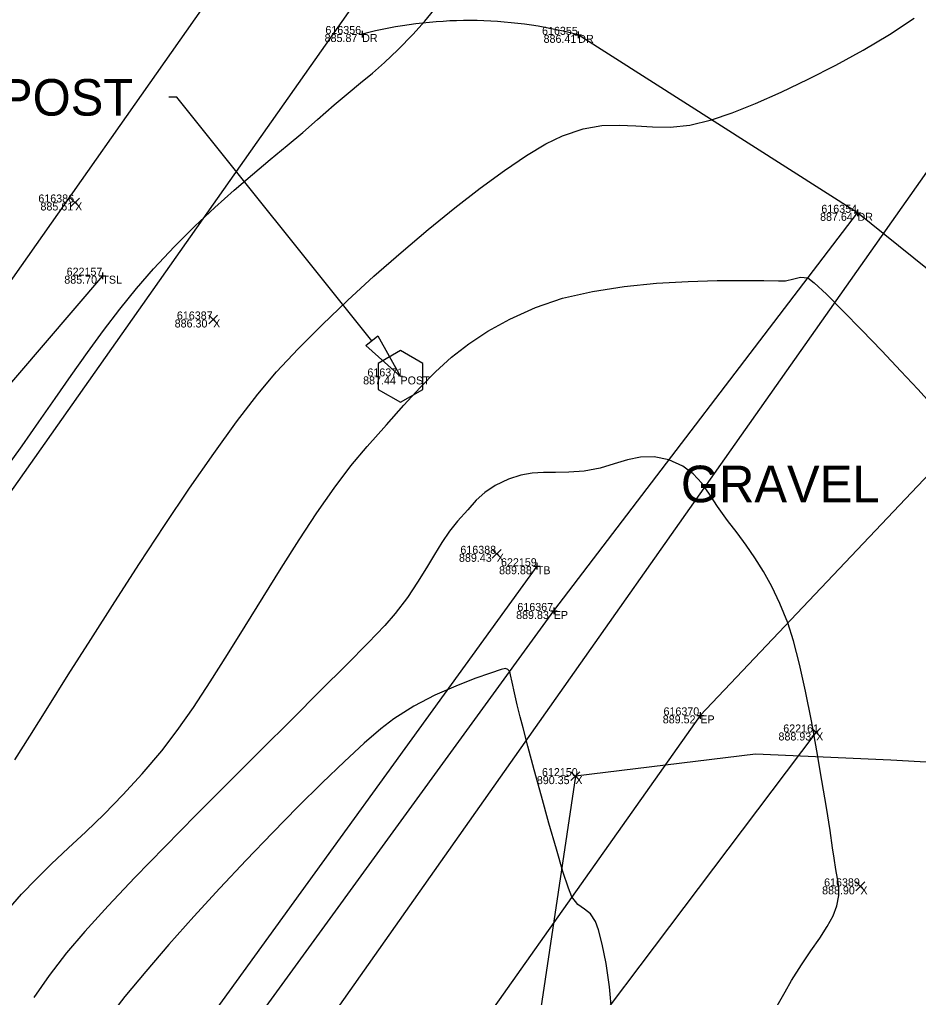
# Model space of a CAD drawing. Extents: x 1957117 to 1971063, y 701601 to 715861.
# Drawn here: x 1964211.73 to 1964251.02, y 707818.42 to 707861.19 of the extents above; entities that cross this region are included whole.
import ezdxf

# ---------------------------------------------------------------- set-up
doc = ezdxf.new("R2010")
doc.units = 0
for name, color, linetype in [('AP_X_Lights', 7, 'Continuous'), ('DT_X_Break_Line', 7, 'Continuous'), ('DT_X_Contour_Major', 7, 'Continuous'), ('DT_X_Contour_Minor', 7, 'Continuous'), ('GE_X_CL_20', 7, 'Continuous'), ('PM_P_Cells', 7, 'Continuous'), ('PM_P_Parking_Lot_Stall', 7, 'Continuous'), ('PV_P_Drive', 7, 'Continuous'), ('PV_P_Shoulder', 7, 'Continuous'), ('RD_X_Text', 7, 'Continuous'), ('RS_Raster1', 7, 'Continuous'), ('RW_X_Esmt_RR', 7, 'Continuous'), ('SC_Scratch1', 7, 'Continuous'), ('SC_Scratch2', 7, 'Continuous'), ('SC_Shading5', 7, 'Continuous'), ('VG_X_Tree_Line_Rt', 7, 'Continuous')]:
    doc.layers.add(name, color=color, linetype=linetype)

msp = doc.modelspace()

# ---------------------------------------------------------------- linework, layer by layer
at = {"layer": 'AP_X_Lights'}
for p, q in [((1964213.962, 707852.998), (1964214.35, 707853.388)), ((1964213.962, 707853.388), (1964214.35, 707852.998)), ((1964219.995, 707847.88), (1964220.383, 707848.27)), ((1964219.995, 707848.27), (1964220.383, 707847.88)), ((1964232.389, 707837.632), (1964232.777, 707838.022)), ((1964232.389, 707838.022), (1964232.777, 707837.632)), ((1964246.351, 707829.817), (1964246.739, 707830.207)), ((1964246.351, 707830.207), (1964246.739, 707829.817)), ((1964235.828, 707827.907), (1964236.216, 707828.297)), ((1964235.828, 707828.297), (1964236.216, 707827.907)), ((1964248.287, 707823.087), (1964248.675, 707823.477)), ((1964248.287, 707823.477), (1964248.675, 707823.087))]:
    msp.add_line(p, q, dxfattribs=at)
at = {"layer": 'DT_X_Break_Line'}
for points in [[(1964215.348, 707849.991), (1964199.095, 707830.992), (1964184.345, 707810.28), (1964157.454, 707769.921), (1964105.597, 707743.654), (1964082.804, 707698.924), (1964056.951, 707655.15), (1964027.146, 707611.821)], [(1964234.336, 707837.283), (1964219.172, 707816.318), (1964204.625, 707796.74), (1964173.397, 707757.684), (1964137.439, 707722.534), (1964113.742, 707677.186), (1964082.736, 707638.664), (1964052.689, 707596.746)], [(1964076.041, 707582.299), (1964101.146, 707625.442), (1964134.215, 707662.357), (1964154.84, 707709.053), (1964196.268, 707741.532), (1964214.51, 707789.218), (1964229.862, 707807.876), (1964246.545, 707830.012)]]:
    msp.add_lwpolyline(points, dxfattribs=at)
at = {"layer": 'DT_X_Contour_Major'}
msp.add_lwpolyline([(1964237.623, 707817.744), (1964237.518, 707818.885), (1964237.365, 707819.906), (1964237.193, 707820.755), (1964237.03, 707821.386), (1964236.907, 707821.748), (1964236.685, 707822.077), (1964236.416, 707822.287), (1964236.133, 707822.495), (1964235.87, 707822.816), (1964235.715, 707823.204), (1964235.481, 707823.933), (1964235.191, 707824.91), (1964234.869, 707826.04), (1964234.538, 707827.23), (1964234.224, 707828.384), (1964233.948, 707829.408), (1964233.735, 707830.208), (1964233.608, 707830.691), (1964233.477, 707831.228), (1964233.36, 707831.752), (1964233.262, 707832.205), (1964233.191, 707832.532), (1964233.152, 707832.675), (1964233.07, 707832.759), (1964232.971, 707832.808), (1964232.783, 707832.759), (1964232.312, 707832.611), (1964231.626, 707832.37), (1964230.793, 707832.043), (1964229.88, 707831.637), (1964228.955, 707831.159), (1964228.086, 707830.615), (1964227.519, 707830.175), (1964226.791, 707829.543), (1964225.927, 707828.746), (1964224.953, 707827.81), (1964223.896, 707826.76), (1964222.781, 707825.624), (1964221.634, 707824.428), (1964220.481, 707823.198), (1964219.348, 707821.959), (1964218.26, 707820.739), (1964217.245, 707819.564), (1964216.326, 707818.46), (1964215.495, 707817.388)], dxfattribs=at)
msp.add_lwpolyline([(1964237.623, 707817.744), (1964237.518, 707818.885), (1964237.365, 707819.906), (1964237.193, 707820.755), (1964237.03, 707821.386), (1964236.907, 707821.748), (1964236.685, 707822.077), (1964236.416, 707822.287), (1964236.133, 707822.495), (1964235.87, 707822.816), (1964235.715, 707823.204), (1964235.481, 707823.933), (1964235.191, 707824.91), (1964234.869, 707826.04), (1964234.538, 707827.23), (1964234.224, 707828.384), (1964233.948, 707829.408), (1964233.735, 707830.208), (1964233.608, 707830.691), (1964233.477, 707831.228), (1964233.36, 707831.752), (1964233.262, 707832.205), (1964233.191, 707832.532), (1964233.152, 707832.675), (1964233.07, 707832.759), (1964232.971, 707832.808), (1964232.783, 707832.759), (1964232.312, 707832.611), (1964231.626, 707832.37), (1964230.793, 707832.043), (1964229.88, 707831.637), (1964228.955, 707831.159), (1964228.086, 707830.615), (1964227.519, 707830.175), (1964226.791, 707829.543), (1964225.927, 707828.746), (1964224.953, 707827.81), (1964223.896, 707826.76), (1964222.781, 707825.624), (1964221.634, 707824.428), (1964220.481, 707823.198), (1964219.348, 707821.959), (1964218.26, 707820.739), (1964217.245, 707819.564), (1964216.326, 707818.46), (1964215.495, 707817.388)], dxfattribs=at)
at = {"layer": 'DT_X_Contour_Minor'}
for points in [[(1964211.101, 707841.516), (1964211.846, 707842.556), (1964212.572, 707843.592), (1964213.284, 707844.619), (1964213.989, 707845.632), (1964214.692, 707846.624), (1964215.397, 707847.592), (1964216.11, 707848.528), (1964216.836, 707849.429), (1964217.581, 707850.288), (1964218.496, 707851.264), (1964219.391, 707852.157), (1964220.262, 707852.974), (1964221.104, 707853.725), (1964221.914, 707854.42), (1964222.688, 707855.068), (1964223.421, 707855.678), (1964224.11, 707856.259), (1964224.751, 707856.821), (1964225.474, 707857.458), (1964226.088, 707857.975), (1964226.632, 707858.424), (1964227.148, 707858.855), (1964227.676, 707859.319), (1964228.255, 707859.868), (1964228.928, 707860.553), (1964229.438, 707861.129), (1964230.157, 707861.998)], [(1964211.101, 707841.516), (1964211.846, 707842.556), (1964212.572, 707843.592), (1964213.284, 707844.619), (1964213.989, 707845.632), (1964214.692, 707846.624), (1964215.397, 707847.592), (1964216.11, 707848.528), (1964216.836, 707849.429), (1964217.581, 707850.288), (1964218.496, 707851.264), (1964219.391, 707852.157), (1964220.262, 707852.974), (1964221.104, 707853.725), (1964221.914, 707854.42), (1964222.688, 707855.068), (1964223.421, 707855.678), (1964224.11, 707856.259), (1964224.751, 707856.821), (1964225.474, 707857.458), (1964226.088, 707857.975), (1964226.632, 707858.424), (1964227.148, 707858.855), (1964227.676, 707859.319), (1964228.255, 707859.868), (1964228.928, 707860.553), (1964229.438, 707861.129), (1964230.157, 707861.998)], [(1964211.518, 707828.814), (1964212.174, 707829.85), (1964212.963, 707831.103), (1964213.86, 707832.529), (1964214.842, 707834.084), (1964215.886, 707835.722), (1964216.969, 707837.399), (1964218.067, 707839.071), (1964219.156, 707840.692), (1964220.214, 707842.218), (1964221.217, 707843.604), (1964222.142, 707844.806), (1964222.966, 707845.779), (1964223.912, 707846.789), (1964224.951, 707847.836), (1964226.061, 707848.902), (1964227.218, 707849.966), (1964228.401, 707851.01), (1964229.585, 707852.015), (1964230.748, 707852.959), (1964231.868, 707853.825), (1964232.921, 707854.592), (1964233.885, 707855.242), (1964234.738, 707855.754), (1964235.455, 707856.11), (1964236.362, 707856.416), (1964237.176, 707856.555), (1964237.931, 707856.581), (1964238.659, 707856.544), (1964239.395, 707856.496), (1964240.172, 707856.489), (1964241.022, 707856.576), (1964241.979, 707856.807), (1964242.873, 707857.117), (1964243.897, 707857.526), (1964245.016, 707858.018), (1964246.195, 707858.58), (1964247.4, 707859.199), (1964248.597, 707859.859), (1964249.75, 707860.547), (1964250.825, 707861.25)], [(1964211.518, 707828.814), (1964212.174, 707829.85), (1964212.963, 707831.103), (1964213.86, 707832.529), (1964214.842, 707834.084), (1964215.886, 707835.722), (1964216.969, 707837.399), (1964218.067, 707839.071), (1964219.156, 707840.692), (1964220.214, 707842.218), (1964221.217, 707843.604), (1964222.142, 707844.806), (1964222.966, 707845.779), (1964223.912, 707846.789), (1964224.951, 707847.836), (1964226.061, 707848.902), (1964227.218, 707849.966), (1964228.401, 707851.01), (1964229.585, 707852.015), (1964230.748, 707852.959), (1964231.868, 707853.825), (1964232.921, 707854.592), (1964233.885, 707855.242), (1964234.738, 707855.754), (1964235.455, 707856.11), (1964236.362, 707856.416), (1964237.176, 707856.555), (1964237.931, 707856.581), (1964238.659, 707856.544), (1964239.395, 707856.496), (1964240.172, 707856.489), (1964241.022, 707856.576), (1964241.979, 707856.807), (1964242.873, 707857.117), (1964243.897, 707857.526), (1964245.016, 707858.018), (1964246.195, 707858.58), (1964247.4, 707859.199), (1964248.597, 707859.859), (1964249.75, 707860.547), (1964250.825, 707861.25)], [(1964211.245, 707822.284), (1964211.818, 707822.945), (1964212.449, 707823.599), (1964213.131, 707824.261), (1964213.857, 707824.945), (1964214.622, 707825.667), (1964215.42, 707826.44), (1964216.245, 707827.28), (1964217.091, 707828.2), (1964217.951, 707829.216), (1964218.621, 707830.093), (1964219.327, 707831.104), (1964220.062, 707832.221), (1964220.821, 707833.416), (1964221.595, 707834.663), (1964222.38, 707835.933), (1964223.167, 707837.2), (1964223.951, 707838.435), (1964224.724, 707839.612), (1964225.48, 707840.702), (1964226.213, 707841.678), (1964226.915, 707842.513), (1964227.769, 707843.468), (1964228.53, 707844.324), (1964229.233, 707845.094), (1964229.915, 707845.791), (1964230.612, 707846.427), (1964231.36, 707847.014), (1964232.196, 707847.564), (1964233.156, 707848.089), (1964234.276, 707848.602), (1964235.454, 707849.005), (1964236.768, 707849.306), (1964238.16, 707849.52), (1964239.572, 707849.66), (1964240.946, 707849.741), (1964242.223, 707849.778), (1964243.347, 707849.784), (1964244.258, 707849.776), (1964244.9, 707849.766), (1964245.213, 707849.77), (1964245.576, 707849.854), (1964245.867, 707849.932), (1964246.187, 707849.897), (1964246.463, 707849.683), (1964246.996, 707849.177), (1964247.715, 707848.46), (1964248.546, 707847.607), (1964249.417, 707846.699), (1964250.254, 707845.812), (1964250.986, 707845.025), (1964251.538, 707844.416)], [(1964211.245, 707822.284), (1964211.818, 707822.945), (1964212.449, 707823.599), (1964213.131, 707824.261), (1964213.857, 707824.945), (1964214.622, 707825.667), (1964215.42, 707826.44), (1964216.245, 707827.28), (1964217.091, 707828.2), (1964217.951, 707829.216), (1964218.621, 707830.093), (1964219.327, 707831.104), (1964220.062, 707832.221), (1964220.821, 707833.416), (1964221.595, 707834.663), (1964222.38, 707835.933), (1964223.167, 707837.2), (1964223.951, 707838.435), (1964224.724, 707839.612), (1964225.48, 707840.702), (1964226.213, 707841.678), (1964226.915, 707842.513), (1964227.769, 707843.468), (1964228.53, 707844.324), (1964229.233, 707845.094), (1964229.915, 707845.791), (1964230.612, 707846.427), (1964231.36, 707847.014), (1964232.196, 707847.564), (1964233.156, 707848.089), (1964234.276, 707848.602), (1964235.454, 707849.005), (1964236.768, 707849.306), (1964238.16, 707849.52), (1964239.572, 707849.66), (1964240.946, 707849.741), (1964242.223, 707849.778), (1964243.347, 707849.784), (1964244.258, 707849.776), (1964244.9, 707849.766), (1964245.213, 707849.77), (1964245.576, 707849.854), (1964245.867, 707849.932), (1964246.187, 707849.897), (1964246.463, 707849.683), (1964246.996, 707849.177), (1964247.715, 707848.46), (1964248.546, 707847.607), (1964249.417, 707846.699), (1964250.254, 707845.812), (1964250.986, 707845.025), (1964251.538, 707844.416)], [(1964244.733, 707817.845), (1964245.191, 707818.665), (1964245.471, 707819.158), (1964245.902, 707819.848), (1964246.32, 707820.465), (1964246.704, 707821.02), (1964247.035, 707821.525), (1964247.29, 707821.991), (1964247.451, 707822.43), (1964247.531, 707822.888), (1964247.534, 707823.27), (1964247.484, 707823.63), (1964247.407, 707824.026), (1964247.33, 707824.512), (1964247.267, 707824.966), (1964247.153, 707825.73), (1964246.995, 707826.737), (1964246.801, 707827.917), (1964246.579, 707829.202), (1964246.337, 707830.524), (1964246.081, 707831.813), (1964245.819, 707833.002), (1964245.56, 707834.021), (1964245.31, 707834.801), (1964244.962, 707835.652), (1964244.607, 707836.395), (1964244.244, 707837.054), (1964243.871, 707837.649), (1964243.486, 707838.205), (1964243.088, 707838.743), (1964242.675, 707839.286), (1964242.24, 707839.897), (1964241.88, 707840.439), (1964241.543, 707840.912), (1964241.172, 707841.318), (1964240.713, 707841.657), (1964240.113, 707841.93), (1964239.462, 707842.074), (1964238.867, 707842.058), (1964238.296, 707841.935), (1964237.718, 707841.757), (1964237.1, 707841.577), (1964236.412, 707841.447), (1964235.734, 707841.394), (1964235.151, 707841.384), (1964234.628, 707841.384), (1964234.133, 707841.359), (1964233.634, 707841.273), (1964233.096, 707841.093), (1964232.51, 707840.808), (1964232.067, 707840.509), (1964231.693, 707840.167), (1964231.316, 707839.756), (1964230.865, 707839.248), (1964230.516, 707838.815), (1964230.189, 707838.328), (1964229.863, 707837.791), (1964229.516, 707837.208), (1964229.129, 707836.581), (1964228.679, 707835.916), (1964228.148, 707835.217), (1964227.688, 707834.698), (1964226.963, 707833.938), (1964226.016, 707832.974), (1964224.889, 707831.843), (1964223.626, 707830.584), (1964222.269, 707829.234), (1964220.863, 707827.829), (1964219.45, 707826.408), (1964218.072, 707825.009), (1964216.774, 707823.668), (1964215.598, 707822.423), (1964214.588, 707821.312), (1964213.786, 707820.372), (1964213.026, 707819.385), (1964212.348, 707818.415)], [(1964244.733, 707817.845), (1964245.191, 707818.665), (1964245.471, 707819.158), (1964245.902, 707819.848), (1964246.32, 707820.465), (1964246.704, 707821.02), (1964247.035, 707821.525), (1964247.29, 707821.991), (1964247.451, 707822.43), (1964247.531, 707822.888), (1964247.534, 707823.27), (1964247.484, 707823.63), (1964247.407, 707824.026), (1964247.33, 707824.512), (1964247.267, 707824.966), (1964247.153, 707825.73), (1964246.995, 707826.737), (1964246.801, 707827.917), (1964246.579, 707829.202), (1964246.337, 707830.524), (1964246.081, 707831.813), (1964245.819, 707833.002), (1964245.56, 707834.021), (1964245.31, 707834.801), (1964244.962, 707835.652), (1964244.607, 707836.395), (1964244.244, 707837.054), (1964243.871, 707837.649), (1964243.486, 707838.205), (1964243.088, 707838.743), (1964242.675, 707839.286), (1964242.24, 707839.897), (1964241.88, 707840.439), (1964241.543, 707840.912), (1964241.172, 707841.318), (1964240.713, 707841.657), (1964240.113, 707841.93), (1964239.462, 707842.074), (1964238.867, 707842.058), (1964238.296, 707841.935), (1964237.718, 707841.757), (1964237.1, 707841.577), (1964236.412, 707841.447), (1964235.734, 707841.394), (1964235.151, 707841.384), (1964234.628, 707841.384), (1964234.133, 707841.359), (1964233.634, 707841.273), (1964233.096, 707841.093), (1964232.51, 707840.808), (1964232.067, 707840.509), (1964231.693, 707840.167), (1964231.316, 707839.756), (1964230.865, 707839.248), (1964230.516, 707838.815), (1964230.189, 707838.328), (1964229.863, 707837.791), (1964229.516, 707837.208), (1964229.129, 707836.581), (1964228.679, 707835.916), (1964228.148, 707835.217), (1964227.688, 707834.698), (1964226.963, 707833.938), (1964226.016, 707832.974), (1964224.889, 707831.843), (1964223.626, 707830.584), (1964222.269, 707829.234), (1964220.863, 707827.829), (1964219.45, 707826.408), (1964218.072, 707825.009), (1964216.774, 707823.668), (1964215.598, 707822.423), (1964214.588, 707821.312), (1964213.786, 707820.372), (1964213.026, 707819.385), (1964212.348, 707818.415)]]:
    msp.add_lwpolyline(points, dxfattribs=at)
at = {"layer": 'GE_X_CL_20'}
msp.add_lwpolyline([(1964578.061, 708318.542), (1963713.717, 707090.878)], dxfattribs=at)
at = {"layer": 'PM_P_Cells'}
for points in [[(1964220.458, 707815.201), (1964235.078, 707835.326), (1964248.355, 707852.741)], [(1964256.265, 707846.371), (1964241.484, 707830.76), (1964227.239, 707810.604)]]:
    msp.add_lwpolyline(points, dxfattribs=at)
at = {"layer": 'PM_P_Parking_Lot_Stall'}
msp.add_lwpolyline([(1964227.402, 707845.02), (1964228.379, 707844.456), (1964229.356, 707845.02), (1964229.356, 707846.15), (1964228.379, 707846.714), (1964227.402, 707846.15), (1964227.402, 707845.02)], dxfattribs=at)
at = {"layer": 'PV_P_Drive'}
for p, q in [((1964226.702, 707860.707), (1964226.702, 707860.415)), ((1964236.149, 707860.671), (1964236.149, 707860.379)), ((1964226.556, 707860.561), (1964226.848, 707860.561)), ((1964226.702, 707860.561), (1964226.702, 707860.561)), ((1964236.003, 707860.525), (1964236.295, 707860.525)), ((1964236.149, 707860.525), (1964236.149, 707860.525)), ((1964248.209, 707852.741), (1964248.501, 707852.741)), ((1964248.355, 707852.887), (1964248.355, 707852.595)), ((1964248.355, 707852.741), (1964248.355, 707852.741)), ((1964215.202, 707849.991), (1964215.494, 707849.991)), ((1964215.348, 707850.137), (1964215.348, 707849.845)), ((1964215.348, 707849.991), (1964215.348, 707849.991)), ((1964234.19, 707837.283), (1964234.482, 707837.283)), ((1964234.336, 707837.429), (1964234.336, 707837.137)), ((1964234.336, 707837.283), (1964234.336, 707837.283)), ((1964235.078, 707835.472), (1964235.078, 707835.18)), ((1964234.932, 707835.326), (1964235.224, 707835.326)), ((1964235.078, 707835.326), (1964235.078, 707835.326)), ((1964241.338, 707830.76), (1964241.63, 707830.76)), ((1964241.484, 707830.906), (1964241.484, 707830.614)), ((1964241.484, 707830.76), (1964241.484, 707830.76))]:
    msp.add_line(p, q, dxfattribs=at)
at = {"layer": 'RD_X_Text'}
for points in [[(1964218.608, 707857.805), (1964218.248, 707857.805)], [(1964227.13, 707847.147), (1964218.608, 707857.805)]]:
    msp.add_lwpolyline(points, dxfattribs=at)
msp.add_lwpolyline([(1964227.39, 707847.355), (1964228.379, 707845.585), (1964226.87, 707846.939)], close=True, dxfattribs=at)
at = {"layer": 'RW_X_Esmt_RR'}
for points in [[(1963697.364, 707102.392), (1963811.822, 707264.962), (1963799.822, 707265.288), (1964553.531, 708335.813)], [(1964082.273, 707657.005), (1964557.619, 708332.934)]]:
    msp.add_lwpolyline(points, dxfattribs=at)
at = {"layer": 'SC_Scratch2'}
msp.add_lwpolyline([(1964276.262, 707828.089), (1964256.265, 707846.371), (1964248.355, 707852.741), (1964236.149, 707860.525)], dxfattribs=at)
msp.add_arc((1964231.356, 707842.433), 18.716, 75.163, 104.4003, dxfattribs=at)
at = {"layer": 'SC_Shading5'}
for points in [[(1963589.678, 706586.994), (1963626.625, 706689.548), (1963651.76, 706746.832), (1963668.09, 706778.596), (1963682.768, 706805.402), (1963734.424, 706911.594), (1963826.849, 707116.717), (1963877.258, 707215.645), (1963964.981, 707354.472), (1964070.526, 707509.355), (1964132.574, 707601.994), (1964163.9, 707642.169), (1964191.2, 707685.167), (1964278.98, 707807.131), (1964326.11, 707874.364), (1964396.427, 707968.962), (1964508.519, 708133.679), (1964655.588, 708336.552), (1964745.319, 708429.172), (1964840.327, 708522.317), (1964988.178, 708660.245), (1965089.796, 708739.041), (1965251.743, 708835.216), (1965415.807, 708922.048), (1965866.2, 709149.38), (1966173.543, 709294.131), (1966283.627, 709338.196), (1966534.003, 709419.214), (1966689.084, 709471.266), (1967008.468, 709641.817), (1967166.677, 709750.124), (1967422.113, 709931.083), (1967818.707, 710198.831), (1968187.021, 710459.852), (1968360.589, 710592.493), (1968496.543, 710707.847), (1968606.427, 710809.378), (1968733.391, 710937.091), (1968807.28, 711025.4), (1968843.008, 711077.094), (1968863.233, 711106.099), (1968909.747, 711171.311), (1968974.133, 711279.559), (1969130.932, 711546.915), (1969247.433, 711744.686), (1969402.714, 712016.424), (1969505.287, 712191.789), (1969666.311, 712460.805), (1969771.586, 712639.896), (1969880.058, 712820.917), (1969964.994, 712955.706), (1969990.005, 713000.084), (1970030.065, 713068.479)], [(1963609.915, 706579.703), (1963646.615, 706681.572), (1963671.193, 706737.585), (1963687.092, 706768.511), (1963701.884, 706795.526), (1963753.906, 706902.469), (1963846.249, 707107.41), (1963895.973, 707204.994), (1963982.966, 707342.667), (1964088.35, 707497.312), (1964150.015, 707589.379), (1964181.502, 707629.761), (1964209.024, 707673.109), (1964296.517, 707794.674), (1964343.552, 707861.772), (1964413.958, 707956.489), (1964526.123, 708121.313), (1964672.104, 708322.686), (1964760.576, 708414.006), (1964855.195, 708506.77), (1965002.134, 708643.847), (1965101.925, 708721.226), (1965262.272, 708816.451), (1965425.685, 708902.939), (1965875.63, 709130.044), (1966182.13, 709274.398), (1966290.944, 709317.954), (1966540.737, 709398.785), (1966697.632, 709451.445), (1967019.644, 709623.399), (1967178.971, 709732.471), (1967434.35, 709913.39), (1967830.945, 710181.14), (1968199.774, 710442.525), (1968374.086, 710575.735), (1968510.806, 710691.739), (1968621.36, 710793.889), (1968749.296, 710922.58), (1968824.413, 711012.355), (1968860.678, 711064.827), (1968880.812, 711093.701), (1968927.778, 711159.547), (1968992.655, 711268.62), (1969149.476, 711536.015), (1969266.039, 711733.891), (1969421.336, 712005.657), (1969523.8, 712180.835), (1969684.812, 712449.831), (1969790.084, 712628.917), (1969898.385, 712809.653), (1969983.474, 712944.685), (1970008.657, 712989.367), (1970048.626, 713057.607)]]:
    msp.add_spline(points, degree=3, dxfattribs=at)
at = {"layer": 'VG_X_Tree_Line_Rt'}
msp.add_lwpolyline([(1964254.94, 707828.51), (1964249.804, 707828.799), (1964243.896, 707829.065), (1964236.022, 707828.102), (1964234.514, 707817.955)], dxfattribs=at)

# ---------------------------------------------------------------- texts
at = {"layer": 'DT_X_Break_Line'}
msp.add_text('GRAVEL', height=1.6, dxfattribs=at).set_placement((1964240.637, 707840.081))
at = {"layer": 'PV_P_Shoulder'}
for s, p in [('885.87', (1964225.062, 707860.211)), ('886.41', (1964234.633, 707860.175)), ('885.61', (1964212.642, 707852.843)), ('887.64', (1964246.718, 707852.391)), ('885.70', (1964213.684, 707849.641)), ('886.30', (1964218.508, 707847.725)), ('887.44', (1964226.745, 707845.235)), ('889.43', (1964230.935, 707837.477)), ('889.88', (1964232.688, 707836.933)), ('889.83', (1964233.433, 707834.976)), ('889.52', (1964239.842, 707830.41)), ('888.93', (1964244.9, 707829.662)), ('890.35', (1964234.338, 707827.752)), ('888.90', (1964246.806, 707822.932))]:
    msp.add_text(s, height=0.35, dxfattribs=at).set_placement(p)
at = {"layer": 'RD_X_Text'}
msp.add_text('WOOD POST', height=1.6, dxfattribs=at).set_placement((1964203.385, 707856.991))
at = {"layer": 'RS_Raster1'}
for s, p in [('616356', (1964225.096, 707860.561)), ('616355', (1964234.565, 707860.525)), ('616386', (1964212.55, 707853.193)), ('616354', (1964246.773, 707852.741)), ('622157', (1964213.786, 707849.991)), ('616387', (1964218.605, 707848.075)), ('616371', (1964226.932, 707845.585)), ('616388', (1964230.996, 707837.827)), ('622159', (1964232.771, 707837.283)), ('616367', (1964233.488, 707835.326)), ('616370', (1964239.875, 707830.76)), ('622161', (1964245.109, 707830.012)), ('612150', (1964234.562, 707828.102)), ('616389', (1964246.894, 707823.282))]:
    msp.add_text(s, height=0.35, dxfattribs=at).set_placement(p)
at = {"layer": 'SC_Scratch1'}
for s, p in [('DR', (1964226.702, 707860.211)), ('DR', (1964236.149, 707860.175)), ('X', (1964214.156, 707852.843)), ('DR', (1964248.355, 707852.391)), ('TSL', (1964215.348, 707849.641)), ('X', (1964220.189, 707847.725)), ('POST', (1964228.379, 707845.235)), ('X', (1964232.583, 707837.477)), ('TB', (1964234.336, 707836.933)), ('EP', (1964235.078, 707834.976)), ('EP', (1964241.484, 707830.41)), ('X', (1964246.545, 707829.662)), ('X', (1964236.022, 707827.752)), ('X', (1964248.481, 707822.932))]:
    msp.add_text(s, height=0.35, dxfattribs=at).set_placement(p)

doc.saveas('drawing.dxf')
